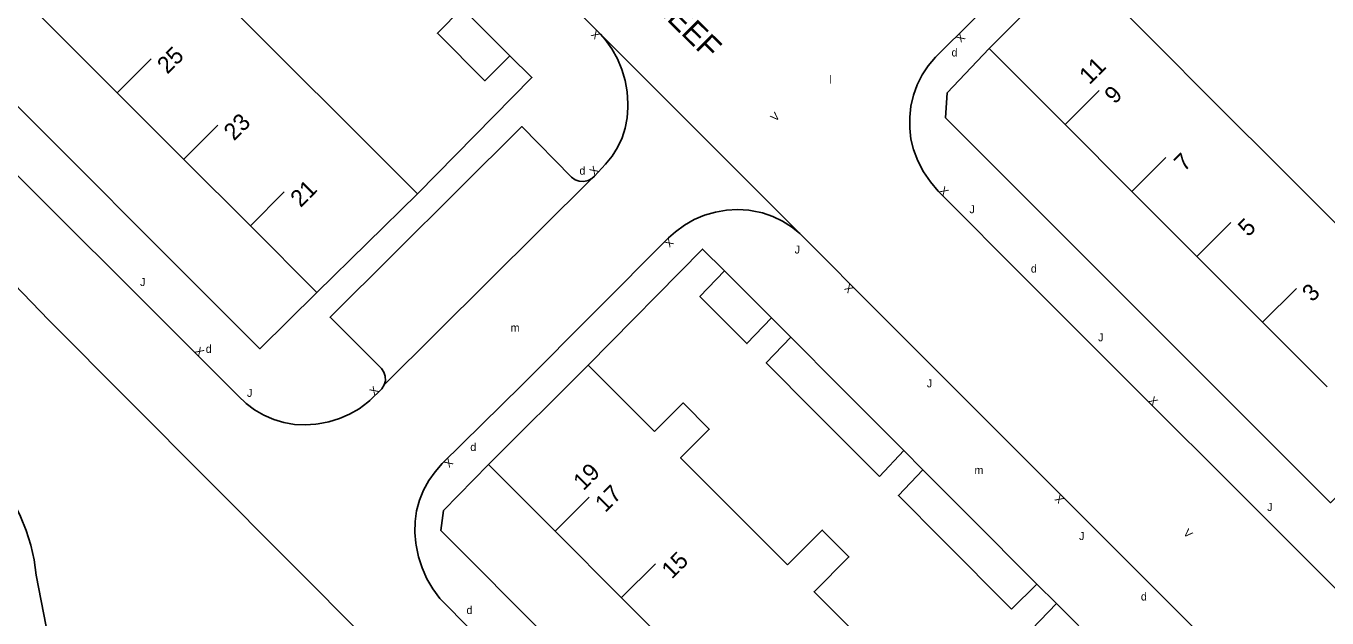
# Model space of a CAD drawing. Extents: x 134999 to 136502, y 457398 to 459002.
# Drawn here: x 136339 to 136420.3, y 458892.1 to 458929 of the extents above; entities that cross this region are included whole.
import ezdxf

# ---------------------------------------------------------------- set-up
doc = ezdxf.new("R2010")
doc.units = 0
for name, color, linetype in [('RI_DGTB_15', 7, 'Continuous'), ('RI_DGTB_29', 7, 'Continuous'), ('RI_DGTB_3', 7, 'Continuous'), ('RI_DGTB_30', 7, 'Continuous'), ('RI_DGTB_31', 7, 'Continuous'), ('RI_DGTB_35', 7, 'Continuous'), ('RI_DGTB_36', 7, 'Continuous'), ('RI_DGTB_37', 7, 'Continuous'), ('RI_DGTB_43', 7, 'Continuous'), ('RI_DGTB_5', 7, 'Continuous'), ('RI_DGTB_53', 7, 'Continuous'), ('RI_DGTB_54', 7, 'Continuous'), ('RI_DGTB_6', 7, 'Continuous')]:
    doc.layers.add(name, color=color, linetype=linetype)

msp = doc.modelspace()

# ---------------------------------------------------------------- linework, layer by layer
at = {"layer": 'RI_DGTB_15'}
for p, q in [((136344.709, 458924.863), (136346.83, 458926.985)), ((136403.925, 458922.867), (136406.047, 458924.989)), ((136348.87, 458920.703), (136350.991, 458922.825)), ((136408.095, 458918.698), (136410.217, 458920.82)), ((136353.031, 458916.543), (136355.152, 458918.665)), ((136412.158, 458914.635), (136414.28, 458916.757)), ((136416.265, 458910.528), (136418.387, 458912.65)), ((136372.065, 458897.501), (136374.187, 458899.622)), ((136376.221, 458893.342), (136378.343, 458895.463))]:
    msp.add_line(p, q, dxfattribs=at)
at = {"layer": 'RI_DGTB_3'}
for p, q in [((136336.385, 458933.181), (136340.547, 458929.022)), ((136399.18, 458927.612), (136404.537, 458932.992)), ((136404.537, 458932.992), (136409.278, 458928.252)), ((136355.088, 458926.923), (136350.926, 458931.083)), ((136340.547, 458929.022), (136344.708, 458924.862)), ((136409.278, 458928.252), (136413.438, 458924.091)), ((136399.18, 458927.612), (136403.925, 458922.867)), ((136359.25, 458922.764), (136355.088, 458926.923)), ((136344.708, 458924.862), (136348.869, 458920.702)), ((136413.438, 458924.091), (136417.505, 458920.025)), ((136363.474, 458918.542), (136359.25, 458922.764)), ((136403.925, 458922.867), (136408.095, 458918.698)), ((136348.869, 458920.702), (136353.031, 458916.543)), ((136417.505, 458920.025), (136421.61, 458915.919)), ((136357.181, 458912.394), (136363.474, 458918.542)), ((136408.095, 458918.698), (136412.158, 458914.635)), ((136353.031, 458916.543), (136357.181, 458912.394)), ((136412.158, 458914.635), (136416.265, 458910.528)), ((136416.265, 458910.528), (136420.3, 458906.492)), ((136367.909, 458901.655), (136374.136, 458907.853)), ((136374.136, 458907.853), (136378.274, 458903.708)), ((136372.063, 458897.499), (136367.909, 458901.655)), ((136376.219, 458893.34), (136372.063, 458897.499)), ((136380.375, 458889.181), (136376.219, 458893.34))]:
    msp.add_line(p, q, dxfattribs=at)
for points in [[(136378.274, 458903.708), (136380.063, 458905.494), (136381.7, 458903.855), (136379.91, 458902.069), (136382.421, 458899.554)], [(136386.582, 458895.386), (136383.977, 458897.995)], [(136386.582, 458895.386), (136388.758, 458897.558), (136390.426, 458895.887), (136388.25, 458893.715), (136390.667, 458891.294)]]:
    msp.add_lwpolyline(points, dxfattribs=at)
at = {"layer": 'RI_DGTB_5'}
msp.add_line((136382.421, 458899.554), (136383.977, 458897.995), dxfattribs=at)
at = {"layer": 'RI_DGTB_53'}
msp.add_line((136374.367, 458919.509), (136361.387, 458906.618), dxfattribs=at)
at = {"layer": 'RI_DGTB_54'}
for p, q in [((136387.358, 458916.064), (136374.912, 458928.518)), ((136338.269, 458912.901), (136340.431, 458910.654)), ((136385.584, 458910.8), (136386.784, 458909.597)), ((136393.855, 458902.518), (136395.05, 458901.322)), ((136340.282, 458891.535), (136339.639, 458894.75)), ((136402.171, 458894.192), (136403.384, 458892.979))]:
    msp.add_line(p, q, dxfattribs=at)
for points in [[(136434.895, 458966.14), (136421.934, 458953.173), (136407.421, 458938.592), (136395.822, 458927.078), (136395.379, 458926.547), (136395.001, 458925.968), (136394.692, 458925.35), (136394.457, 458924.7), (136394.298, 458924.027), (136394.218, 458923.34), (136394.218, 458922.649), (136394.297, 458921.962), (136394.45, 458921.307), (136394.734, 458920.6), (136395.091, 458919.927), (136395.517, 458919.295), (136396.003, 458918.714), (136401.601, 458913.094), (136421.908, 458892.841), (136433.551, 458881.2)], [(136357.181, 458912.394), (136353.628, 458908.878), (136316.9, 458945.603), (136316.967, 458946.873), (136319.807, 458949.753)], [(136374.912, 458928.518), (136361.456, 458942.002), (136354.986, 458948.424)], [(136374.912, 458928.518), (136375.193, 458928.19), (136375.611, 458927.603), (136375.961, 458926.974), (136376.24, 458926.31), (136376.443, 458925.619), (136376.568, 458924.91), (136376.614, 458924.191), (136376.619, 458923.932), (136376.574, 458923.286), (136376.451, 458922.65), (136376.25, 458922.035), (136375.975, 458921.449), (136375.629, 458920.902), (136375.219, 458920.401), (136374.523, 458919.661), (136374.367, 458919.509)], [(136424.017, 458902.776), (136420.5, 458899.268), (136396.454, 458923.294), (136396.558, 458924.849), (136399.18, 458927.612)], [(136363.474, 458918.542), (136370.615, 458925.81), (136369.23, 458927.171)], [(136361.387, 458906.618), (136361.238, 458906.387), (136360.485, 458905.648), (136360.37, 458905.548), (136359.82, 458905.136), (136359.226, 458904.79), (136358.595, 458904.515), (136357.937, 458904.315), (136357.26, 458904.193), (136357.129, 458904.174), (136356.461, 458904.128), (136355.792, 458904.161), (136355.131, 458904.274), (136354.489, 458904.464), (136353.873, 458904.73), (136353.294, 458905.067), (136352.759, 458905.471), (136352.276, 458905.935), (136334.265, 458923.894)], [(136374.367, 458919.509), (136374.126, 458919.373), (136373.857, 458919.312), (136373.581, 458919.33), (136373.321, 458919.425), (136373.1, 458919.591), (136369.979, 458922.743), (136358.007, 458910.848), (136361.225, 458907.649), (136361.378, 458907.421), (136361.46, 458907.158), (136361.463, 458906.883), (136361.387, 458906.618)], [(136368.257, 458889.864), (136365.031, 458893.116), (136364.874, 458893.298), (136364.434, 458893.89), (136364.06, 458894.526), (136363.758, 458895.199), (136363.53, 458895.9), (136363.379, 458896.622), (136363.361, 458896.735), (136363.3, 458897.412), (136363.319, 458898.092), (136363.418, 458898.765), (136363.595, 458899.421), (136363.848, 458900.053), (136364.173, 458900.65), (136364.566, 458901.205), (136365.021, 458901.71), (136369.989, 458906.604), (136379.16, 458915.809), (136379.583, 458916.187), (136380.15, 458916.597), (136380.761, 458916.94), (136381.407, 458917.211), (136382.08, 458917.407), (136382.77, 458917.525), (136383.47, 458917.563), (136384.169, 458917.522), (136384.374, 458917.495), (136385.031, 458917.356), (136385.666, 458917.139), (136386.272, 458916.849), (136386.838, 458916.489), (136387.358, 458916.064)], [(136387.358, 458916.064), (136392.534, 458910.866), (136427.898, 458875.55)], [(136374.136, 458907.853), (136381.27, 458915.096), (136382.647, 458913.74)], [(136340.431, 458910.654), (136365.43, 458885.594), (136388.917, 458862.097), (136389.108, 458861.93), (136389.238, 458861.712), (136389.294, 458861.464), (136389.27, 458861.211), (136389.17, 458860.978), (136389.002, 458860.788), (136386.077, 458857.859), (136396.635, 458847.377)], [(136409.469, 458860.07), (136405.9, 458856.459), (136364.93, 458897.53), (136365.101, 458898.778), (136367.909, 458901.655)], [(136339.639, 458894.75), (136339.515, 458895.694), (136339.312, 458896.625), (136339.032, 458897.535), (136338.676, 458898.418), (136338.248, 458899.269), (136337.749, 458900.081), (136337.185, 458900.848), (136336.907, 458901.18)]]:
    msp.add_lwpolyline(points, dxfattribs=at)
at = {"layer": 'RI_DGTB_6'}
for p, q in [((136369.23, 458927.171), (136366.268, 458930.134)), ((136382.647, 458913.74), (136385.584, 458910.8)), ((136392.325, 458900.915), (136388.254, 458904.99)), ((136396.3, 458896.931), (136400.575, 458892.62)), ((136402.171, 458894.192), (136400.575, 458892.62)), ((136403.384, 458892.979), (136406.258, 458890.101))]:
    msp.add_line(p, q, dxfattribs=at)
for points in [[(136369.23, 458927.171), (136367.679, 458925.607), (136364.717, 458928.569), (136366.268, 458930.134)], [(136385.584, 458910.8), (136384.054, 458909.197), (136381.118, 458912.138), (136382.647, 458913.74)], [(136388.254, 458904.99), (136385.255, 458907.994), (136386.784, 458909.597)], [(136386.784, 458909.597), (136389.82, 458906.557)], [(136389.82, 458906.557), (136393.855, 458902.518)], [(136393.855, 458902.518), (136392.325, 458900.915)], [(136395.05, 458901.322), (136393.518, 458899.717), (136396.3, 458896.931)], [(136395.05, 458901.322), (136397.868, 458898.5)], [(136397.868, 458898.5), (136402.171, 458894.192)], [(136406.258, 458890.101), (136404.724, 458888.494), (136401.851, 458891.373), (136403.384, 458892.979)]]:
    msp.add_lwpolyline(points, dxfattribs=at)

# ---------------------------------------------------------------- texts
at = {"layer": 'RI_DGTB_29'}
for p in [(136396.834, 458927.121), (136373.587, 458919.744), (136401.791, 458913.634), (136350.241, 458908.622), (136366.77, 458902.495), (136408.664, 458893.162), (136366.532, 458892.319)]:
    msp.add_text('d', height=0.5, dxfattribs=at).set_placement(p)
at = {"layer": 'RI_DGTB_30'}
for s, height, rotation, p in [('X', 0.499, 135.77013, (136374.928, 458928.504)), ('X', 0.5, 224.77435, (136397.376, 458928.621)), ('V', 0.5, 45.60013, (136385.835, 458923.025)), ('X', 0.5, 45.00829, (136374.517, 458919.665)), ('X', 0.5, 314.67493, (136396.018, 458918.701)), ('X', 0.499, 225.10602, (136379.172, 458915.822)), ('X', 0.5, 134.67493, (136390.75, 458912.658)), ('X', 0.5, 315.52957, (136349.513, 458908.689)), ('X', 0.5, 45.00829, (136360.77, 458905.925)), ('X', 0.5, 314.67493, (136409.105, 458905.606)), ('X', 0.5, 224.3293, (136365.405, 458902.087)), ('X', 0.5, 134.67493, (136403.898, 458899.505)), ('V', 0.5, 314.67493, (136411.275, 458897.336))]:
    msp.add_text(s, height=height, rotation=rotation, dxfattribs=at).set_placement(p)
at = {"layer": 'RI_DGTB_31'}
for p in [(136397.951, 458917.336), (136387.033, 458914.823), (136346.139, 458912.794), (136405.99, 458909.344), (136395.29, 458906.471), (136416.553, 458898.754), (136404.799, 458896.94)]:
    msp.add_text('J', height=0.5, dxfattribs=at).set_placement(p)
msp.add_text('J', height=0.5, rotation=358.99994, dxfattribs=at).set_placement((136352.819, 458905.877))
at = {"layer": 'RI_DGTB_35'}
for s, rotation, p in [('11', 44.9921, (136405.448, 458925.325)), ('21', 45.0077, (136356.166, 458917.657)), ('19', 44.9845, (136373.838, 458899.979))]:
    msp.add_text(s, height=1.054, rotation=rotation, dxfattribs=at).set_placement(p)
at = {"layer": 'RI_DGTB_36'}
for s, rotation, p in [('25', 45.0077, (136347.844, 458925.976)), ('9', 44.9921, (136407.024, 458924.101)), ('23', 45.0077, (136352.005, 458921.816)), ('7', 44.9921, (136411.374, 458919.891)), ('5', 44.9921, (136415.369, 458915.82)), ('3', 44.9921, (136419.37, 458911.751)), ('17', 44.9845, (136375.201, 458898.614)), ('15', 44.9845, (136379.357, 458894.455))]:
    msp.add_text(s, height=1.054, rotation=rotation, dxfattribs=at).set_placement(p)
at = {"layer": 'RI_DGTB_37'}
msp.add_text('LUNENBURCHDREEF', height=1.4, rotation=315.46249, dxfattribs=at).set_placement((136367.801, 458940.423))
at = {"layer": 'RI_DGTB_43'}
for s, p in [('l', (136389.188, 458925.43)), ('m', (136369.288, 458909.944)), ('m', (136398.266, 458901.056))]:
    msp.add_text(s, height=0.5, dxfattribs=at).set_placement(p)

doc.saveas('drawing.dxf')
